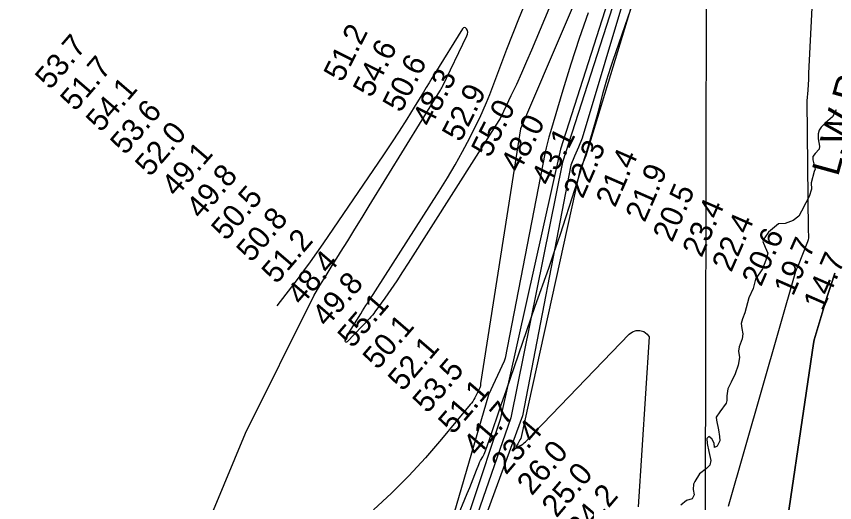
# Model space of a CAD drawing. Extents: x 3177385 to 3215275, y 903885 to 929304.
# Drawn here: x 3205666 to 3208135, y 923587 to 925053 of the extents above; entities that cross this region are included whole.
import ezdxf

# ---------------------------------------------------------------- set-up
doc = ezdxf.new("R2010")
doc.units = 0
for name, color, linetype in [('V-GRID-MAJR', 7, 'Continuous'), ('V-RIVR-EDGE', 7, 'Continuous'), ('V-RIVR-RANG', 7, 'Continuous'), ('V-SITE-VEGE', 7, 'Continuous'), ('V-TOPO-DPTH', 7, 'Continuous'), ('V-TOPO-MAJR', 7, 'Continuous'), ('V-TOPO-MINR', 7, 'Continuous'), ('V-TOPO-WATR', 7, 'Continuous'), ('V-TOPO-WATR-IDEN', 7, 'Continuous')]:
    doc.layers.add(name, color=color, linetype=linetype)

msp = doc.modelspace()

# ---------------------------------------------------------------- linework, layer by layer
at = {"layer": 'V-GRID-MAJR'}
msp.add_spline([(3207716.551, 909276.317), (3207728.893, 915337.304), (3207741.238, 921400.235), (3207753.5840000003, 927463.215), (3207753.588, 927465.113)], degree=3, dxfattribs=at)
at = {"layer": 'V-RIVR-EDGE'}
for points in [[(3208139.7783616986, 924772.0147655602), (3208128.639775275, 924750.3342287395), (3208107.3480168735, 924731.9119159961), (3208094.8455162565, 924719.0103582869), (3208088.820633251, 924710.7115235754), (3208086.0219962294, 924699.6334671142), (3208085.983165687, 924683.9298461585), (3208089.624457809, 924662.2127629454), (3208088.2148606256, 924652.5168938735), (3208076.1742312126, 924639.6141940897), (3208069.6863349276, 924630.8546302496), (3208069.2004801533, 924621.1564770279), (3208076.057739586, 924592.503331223), (3208073.7312524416, 924585.5809735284), (3208064.8723280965, 924551.8860750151), (3208065.2862321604, 924532.4863423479), (3208058.3033445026, 924510.3336556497), (3208048.0953529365, 924491.4220619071), (3208035.100145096, 924466.051123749), (3208027.2117882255, 924451.2906604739), (3208010.0882914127, 924437.4767811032), (3207986.0481472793, 924428.2987448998), (3207965.723530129, 924427.4252537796), (3207947.674006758, 924412.6899161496), (3207935.639087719, 924402.0965723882), (3207924.5164903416, 924386.8822324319), (3207918.9443419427, 924374.8872860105), (3207925.830153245, 924357.7809203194), (3207933.6362807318, 924339.2866568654), (3207928.0412908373, 924318.0542863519), (3207917.3542969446, 924292.2157666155), (3207896.953160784, 924260.39690479), (3207889.4958390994, 924233.164776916), (3207876.0296234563, 924204.1000111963), (3207864.372062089, 924159.3270562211), (3207856.936439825, 924140.8704812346), (3207852.7453367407, 924127.0246237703), (3207855.4800175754, 924112.2378927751), (3207858.6731433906, 924096.0644060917), (3207855.8642276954, 924080.8295087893), (3207847.491158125, 924056.8327634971), (3207845.6105531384, 924043.4430668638), (3207847.8742261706, 924024.9625083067), (3207844.122152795, 924001.878084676), (3207835.281501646, 923975.5731254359), (3207823.210036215, 923950.1999031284), (3207813.4616317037, 923930.363424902), (3207809.712984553, 923908.6646148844), (3207810.141735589, 923895.2692078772), (3207807.81182222, 923886.9612365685), (3207788.810004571, 923860.6814029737), (3207778.1469942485, 923844.542178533), (3207778.5871660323, 923835.7654835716), (3207784.5195409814, 923806.6527507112), (3207788.1654014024, 923786.7831523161), (3207789.054881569, 923772.9247320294), (3207781.1630984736, 923756.7786551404)], [(3207781.1630984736, 923756.7786551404), (3207772.3795510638, 923753.5672561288), (3207771.487786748, 923766.5019340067), (3207765.052425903, 923778.9884455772), (3207755.371403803, 923786.4023684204), (3207749.3522311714, 923780.4128897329), (3207750.7001563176, 923765.1677137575), (3207756.1820808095, 923740.6748350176), (3207761.6582949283, 923713.8726002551), (3207758.8516633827, 923699.5614453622), (3207748.2046421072, 923689.8884177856), (3207727.842336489, 923673.7731769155), (3207713.929096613, 923650.7138789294), (3207709.752840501, 923642.8723471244), (3207708.7891254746, 923626.7091391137), (3207711.058508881, 923610.53793658), (3207705.4863604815, 923598.5429901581), (3207687.922691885, 923593.5058057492), (3207671.2587821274, 923578.7670418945)]]:
    msp.add_lwpolyline(points, dxfattribs=at)
at = {"layer": 'V-SITE-VEGE'}
for p, q in [((3207511.924, 925051.9339999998), (3207548.749, 925159.3369999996)), ((3207467.009, 924921.8489999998), (3207511.924, 925051.9339999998)), ((3207452.474, 924878.3309999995), (3207459.677, 924900.1139999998)), ((3207459.677, 924900.1139999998), (3207467.009, 924921.8489999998)), ((3207447.502, 924862.4039999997), (3207452.474, 924878.3309999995)), ((3207436.84, 924823.6949999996), (3207443.453, 924848.3769999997)), ((3207443.453, 924848.3769999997), (3207447.502, 924862.4039999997)), ((3207427.384, 924786.5319999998), (3207436.84, 924823.6949999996)), ((3207422.549, 924767.9809999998), (3207427.384, 924786.5319999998)), ((3207417.443, 924749.5079999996), (3207422.549, 924767.9809999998)), ((3207404.494, 924704.5089999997), (3207417.443, 924749.5079999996)), ((3207391.2660000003, 924659.5899999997), (3207404.494, 924704.5089999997)), ((3207377.733, 924614.8719999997), (3207391.2660000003, 924659.5899999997)), ((3207367.448, 924581.3769999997), (3207377.733, 924614.8719999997)), ((3207351.776, 924531.2139999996), (3207367.448, 924581.3769999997)), ((3207335.792, 924481.1439999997), (3207351.776, 924531.2139999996)), ((3207324.7120000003, 924447.0719999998), (3207335.792, 924481.1439999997)), ((3207307.7770000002, 924396.0739999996), (3207324.7120000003, 924447.0719999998)), ((3207299.143, 924370.6319999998), (3207307.7770000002, 924396.0739999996)), ((3207290.381, 924345.2329999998), (3207299.143, 924370.6319999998)), ((3207272.469, 924294.2419999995), (3207290.381, 924345.2329999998)), ((3207231.823, 924179.6379999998), (3207272.469, 924294.2419999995)), ((3207218.46, 924141.3729999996), (3207231.8230000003, 924179.6379999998)), ((3207144.799, 923927.4819999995), (3207218.46, 924141.3729999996)), ((3207129.097, 923881.3789999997), (3207144.799, 923927.4819999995)), ((3207094.0870000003, 923777.5369999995), (3207129.097, 923881.3789999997)), ((3207082.231, 923742.9859999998), (3207094.0870000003, 923777.5369999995)), ((3207077.965, 923733.0689999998), (3207080.119, 923737.6279999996)), ((3207080.119, 923737.6279999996), (3207082.2310000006, 923742.9859999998)), ((3207063.987, 923707.8789999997), (3207067.082, 923713.7519999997)), ((3207067.082, 923713.7519999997), (3207073.736, 923725.2929999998)), ((3207073.736, 923725.2929999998), (3207077.965, 923733.0689999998)), ((3207054.478, 923684.5379999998), (3207061.274, 923701.8369999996)), ((3207061.274, 923701.8369999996), (3207062.572, 923704.8849999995)), ((3207062.572, 923704.8849999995), (3207063.987, 923707.8789999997)), ((3207044.515, 923658.4889999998), (3207054.478, 923684.5379999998)), ((3207034.416, 923632.4999999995), (3207044.515, 923658.4889999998)), ((3206993.573, 923533.6639999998), (3207026.972, 923614.0579999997)), ((3207026.972, 923614.0579999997), (3207034.416, 923632.4999999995))]:
    msp.add_line(p, q, dxfattribs=at)
at = {"layer": 'V-TOPO-DPTH'}
for points in [[(3207653.240670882, 925515.4458038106), (3207384.2895043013, 924633.2056067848), (3207381.249576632, 924625.449671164), (3207378.1620910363, 924617.7129696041), (3207375.0032685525, 924610.0051191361), (3207371.796888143, 924602.3165027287), (3207367.1858048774, 924591.4017248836), (3207366.351799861, 924589.1582814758), (3207365.1538092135, 924584.5492266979), (3207364.88715587, 924579.9336693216), (3207188.2057587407, 923779.8029445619), (3207185.93984457, 923775.9528322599), (3207183.6578197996, 923772.1123617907), (3207181.35162913, 923768.2863540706), (3207179.029327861, 923764.4699881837), (3207175.3816989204, 923758.5179687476), (3207174.9202412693, 923757.6656666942), (3207173.9823751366, 923754.9344067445), (3207174.0953575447, 923754.3541407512), (3207174.3448814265, 923753.9449127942), (3207174.799217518, 923753.7922418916), (3207175.3900950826, 923753.8106090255), (3207184.6550342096, 923757.9272277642), (3207189.589453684, 923760.4742127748), (3207194.278970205, 923763.370580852), (3207198.6011322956, 923766.791023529), (3207202.678391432, 923770.5608492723), (3207514.9920036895, 924095.1147608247), (3207525.338088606, 924102.2293511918), (3207536.2002454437, 924106.4086163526), (3207547.836510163, 924106.1848937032), (3207559.988846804, 924103.0258458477), (3207569.2193972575, 924095.3643480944), (3207575.4840710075, 924086.4802360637), (3207542.1747592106, 923573.8793962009)], [(3208135.906289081, 924278.7352702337), (3208123.488789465, 924242.1295700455), (3208111.767610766, 924205.2949999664), (3208100.510646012, 924168.30784996), (3208073.9305509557, 924077.9045054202), (3208071.078343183, 924067.2598589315), (3207963.9518723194, 923338.4410031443)], [(3207963.9518723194, 923338.4410031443), (3208071.078343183, 924067.2598589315), (3208073.9305509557, 924077.9045054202), (3208100.510646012, 924168.30784996), (3208111.767610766, 924205.2949999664), (3208123.488789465, 924242.1295700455), (3208135.906289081, 924278.7352702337)]]:
    msp.add_lwpolyline(points, dxfattribs=at)
at = {"layer": 'V-TOPO-MAJR'}
msp.add_lwpolyline([(3207608.383287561, 925592.0546394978), (3207307.964278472, 924653.1200324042), (3207126.188526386, 923837.3023589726), (3206791.908231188, 922832.5988426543), (3206780.3707479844, 922814.9014079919), (3206768.9120942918, 922797.1534489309), (3206757.5716848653, 922779.3297032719), (3206746.310104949, 922761.455433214), (3206319.994993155, 921965.1126580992), (3206312.351864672, 921953.4174174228), (3206304.6116688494, 921941.7876642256), (3206296.725872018, 921930.2561422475), (3206288.7430078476, 921918.790107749), (3206018.611908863, 921535.9477333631), (3205965.133537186, 921460.9865939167), (3205911.139801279, 921386.4026448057), (3205856.3730190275, 921312.3844811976), (3205801.090872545, 921238.7435079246), (3205705.5612168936, 921112.858458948), (3205697.5726261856, 921102.510985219), (3205689.4712381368, 921092.2541355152), (3205681.200654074, 921082.133221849), (3205672.817272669, 921072.1029322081), (3205142.6349545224, 920448.3661681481)], dxfattribs=at)
at = {"layer": 'V-TOPO-MINR'}
for points in [[(3207511.0828809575, 925645.1434864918), (3207220.9200522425, 924951.9556157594), (3207205.9937538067, 924917.040851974), (3207190.7182282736, 924882.2827278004), (3207174.918862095, 924847.7595630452), (3207158.77026882, 924813.3930379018), (3207128.881089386, 924751.014407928), (3207127.361773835, 924747.9842886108), (3207125.77166518, 924744.9934508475), (3207124.07536687, 924742.0615354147), (3207122.308275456, 924739.168901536), (3206848.993306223, 924309.292023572), (3206831.6951033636, 924282.5589509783), (3206814.1157657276, 924256.0153157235), (3206796.114725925, 924229.7558364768), (3206777.832551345, 924203.6857945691), (3206748.4467250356, 924162.486097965), (3206744.53881368, 924157.2470349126), (3206740.4879382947, 924152.1260995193), (3206736.2226168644, 924147.182355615), (3206731.8143314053, 924142.3567393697), (3206664.3615259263, 924071.6076213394), (3206662.328408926, 924070.8389667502), (3206660.6470175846, 924070.8671177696), (3206659.493214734, 924072.0904772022), (3206658.691137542, 924074.1106422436), (3206659.3382552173, 924078.5634032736), (3206660.4014525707, 924082.8804134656), (3206662.0887694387, 924086.9937974), (3206664.1921659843, 924090.9714304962), (3206705.340625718, 924156.4724292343), (3206710.619792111, 924164.850458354), (3206715.9142060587, 924173.2188115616), (3206721.231491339, 924181.5726509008), (3206726.564024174, 924189.9168143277), (3206942.467914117, 924526.7396170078), (3206966.8587854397, 924566.0775991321), (3206990.446839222, 924605.8752819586), (3207012.8306666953, 924646.3625158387), (3207034.4116766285, 924687.3094504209), (3207053.1519577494, 924724.1978545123), (3207064.376886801, 924747.2149679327), (3207075.092972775, 924770.4567104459), (3207085.045794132, 924794.0353965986), (3207094.48977241, 924817.8387118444), (3207146.065105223, 924954.2826881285), (3207181.965723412, 925046.0323140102), (3207219.2666637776, 925137.1899226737)], [(3207635.3231096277, 925611.045468), (3207313.876694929, 924614.0977492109), (3207158.238245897, 923842.4596893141), (3206796.80934288, 922802.9774738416), (3206790.7031409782, 922793.8100301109), (3206784.637863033, 922784.6157847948), (3206778.633971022, 922775.381337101), (3206772.6710029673, 922766.1200878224), (3206346.2379665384, 921970.0734424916), (3206333.3272906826, 921950.0747477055), (3206320.2562596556, 921930.1828219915), (3206306.9446958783, 921910.4510498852), (3206293.4727769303, 921890.8260468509), (3206187.9054758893, 921739.0258802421), (3206121.1516082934, 921643.8513091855), (3206053.8938276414, 921549.0372329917), (3205985.8801774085, 921454.7638990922), (3205917.3626141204, 921360.8510600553), (3205738.097626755, 921117.1951537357), (3205723.099754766, 921097.0656156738), (3205707.941739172, 921077.0589373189), (3205692.5435081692, 921057.2365485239), (3205676.9851335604, 921037.5370194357), (3205556.6705676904, 920887.073214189)], [(3207653.240670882, 925515.4458038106), (3207384.2895043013, 924633.2056067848), (3207381.249576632, 924625.449671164), (3207378.1620910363, 924617.7129696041), (3207375.0032685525, 924610.0051191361), (3207371.796888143, 924602.3165027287), (3207367.1858048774, 924591.4017248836), (3207366.351799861, 924589.1582814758), (3207365.1538092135, 924584.5492266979), (3207364.88715587, 924579.9336693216), (3207188.2057587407, 923779.8029445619), (3207185.93984457, 923775.9528322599), (3207183.6578197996, 923772.1123617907), (3207181.35162913, 923768.2863540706), (3207179.029327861, 923764.4699881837), (3207175.3816989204, 923758.5179687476), (3207174.9202412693, 923757.6656666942), (3207173.9823751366, 923754.9344067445), (3207174.0953575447, 923754.3541407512), (3207174.3448814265, 923753.9449127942), (3207174.799217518, 923753.7922418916), (3207175.3900950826, 923753.8106090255), (3207184.6550342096, 923757.9272277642), (3207189.589453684, 923760.4742127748), (3207194.278970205, 923763.370580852), (3207198.6011322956, 923766.791023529), (3207202.678391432, 923770.5608492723), (3207514.9920036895, 924095.1147608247), (3207525.338088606, 924102.2293511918), (3207536.2002454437, 924106.4086163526), (3207547.836510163, 924106.1848937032), (3207559.988846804, 924103.0258458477), (3207569.2193972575, 924095.3643480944), (3207575.4840710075, 924086.4802360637), (3207542.1747592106, 923573.8793962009)], [(3207494.7527871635, 925434.4186709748), (3207205.9323493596, 924756.0308829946), (3207196.703860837, 924734.9441386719), (3207187.1964570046, 924713.9873169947), (3207066.9881071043, 923946.3815490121), (3207067.125688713, 923943.6265383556), (3207066.9118390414, 923940.886771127), (3207066.4563462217, 923938.2053354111), (3207065.63838868, 923935.6113969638), (3207064.578787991, 923933.075790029), (3207049.479602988, 923902.9717268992), (3207046.5315153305, 923897.5659720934), (3207043.348315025, 923892.3139883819), (3207039.8124457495, 923887.2926613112), (3207036.0414638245, 923882.4251053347), (3206949.199777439, 923777.9540911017), (3206900.6560136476, 923722.0980798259), (3206850.5543116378, 923667.7426459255), (3206798.1157023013, 923615.6380780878), (3206744.119154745, 923565.0340876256)], [(3207581.7310015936, 925382.2674448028), (3207373.301063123, 924686.1675469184), (3207362.1660746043, 924658.7762062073), (3207350.8679173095, 924631.4531953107), (3207339.3250068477, 924604.2326791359), (3207193.61018352, 923848.4613382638), (3206800.6970645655, 922778.1263317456)], [(3208080.737588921, 925355.9922997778), (3208056.7806080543, 924882.3924824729), (3208055.9432606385, 924863.6717041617), (3208054.130019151, 924830.993199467), (3208051.850173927, 924798.3523204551), (3208054.9919706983, 924408.7941716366), (3208055.841037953, 924402.9505943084), (3208056.2591910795, 924397.0604789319), (3208056.3900681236, 924391.1393381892), (3208055.976681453, 924385.2602626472), (3208055.140571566, 924379.4662563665), (3208053.6703768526, 924373.799853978), (3208051.777458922, 924368.2185208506), (3208025.316880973, 924302.4468978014), (3208023.4255185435, 924297.8862048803), (3208021.470251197, 924293.3538899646), (3208019.419126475, 924288.8641420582), (3208017.3040968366, 924284.4027721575), (3207814.45855335, 923575.6142453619)], [(3207391.5906741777, 925064.5266455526), (3207364.555130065, 924987.0433153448), (3207339.228868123, 924908.9845710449), (3207315.042127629, 924830.5422173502), (3207277.9545653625, 924705.3911303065), (3207273.315238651, 924689.1972556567), (3207268.8731420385, 924672.9513732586), (3207264.7268905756, 924656.6274792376), (3207260.777869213, 924640.2515774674), (3207260.565720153, 924639.335390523), (3207141.5579170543, 924022.3921099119), (3207138.3609940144, 924014.0204619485), (3207091.163598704, 923912.2625873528), (3206785.9628596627, 922866.8206377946)], [(3206164.3129722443, 923332.1006931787), (3206357.547133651, 923796.8582803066), (3206563.525016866, 924211.0132562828), (3206582.196018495, 924241.4497504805), (3206600.920483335, 924271.8532210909), (3206619.7251429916, 924302.2071563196), (3206638.583265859, 924332.528067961), (3206644.3765480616, 924341.8154029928), (3206666.1444688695, 924376.7719236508), (3206687.8764682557, 924411.7507236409), (3206709.554585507, 924446.7629426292), (3206731.1967813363, 924481.7974409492), (3206944.3101489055, 924827.3812005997), (3206946.3940247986, 924830.8809732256), (3206948.40394909, 924834.4212250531), (3206950.302945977, 924838.0221956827), (3206952.127991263, 924841.663645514), (3207025.796202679, 924994.5357011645), (3207027.4562126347, 924999.9541933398), (3207028.0561970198, 925005.3340485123), (3207027.0661430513, 925010.6559481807), (3207025.016063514, 925015.9392108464), (3207021.954344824, 925018.453993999), (3207018.8702030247, 925019.5599614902), (3207015.7524265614, 925018.5527054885), (3207012.6122269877, 925016.1366338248), (3206929.137318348, 924881.1257822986), (3206920.4262319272, 924867.0169343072), (3206911.7269034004, 924852.9008503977), (3206903.0452117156, 924838.7739126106), (3206894.3752779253, 924824.639738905), (3206866.9962466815, 924779.9424276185), (3206844.382650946, 924743.624203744), (3206821.418609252, 924707.532577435), (3206797.9288986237, 924671.7808474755), (3206774.088742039, 924636.2557150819), (3206590.690851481, 924367.2428077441), (3206571.827224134, 924340.0628426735), (3206552.66565181, 924313.0983647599), (3206533.05716202, 924286.4571175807), (3206513.150727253, 924260.0313575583), (3206451.847333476, 924180.0476597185)]]:
    msp.add_lwpolyline(points, dxfattribs=at)
at = {"layer": 'V-TOPO-WATR'}
msp.add_lwpolyline([(3208135.906289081, 924278.7352702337), (3208123.488789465, 924242.1295700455), (3208111.767610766, 924205.2949999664), (3208100.510646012, 924168.30784996), (3208073.9305509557, 924077.9045054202), (3208071.078343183, 924067.2598589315), (3207963.9518723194, 923338.4410031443)], dxfattribs=at)

# ---------------------------------------------------------------- texts
at = {"layer": 'V-RIVR-RANG'}
for s, height, rotation, p in [('51.2', 67.00000000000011, 63.09832571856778, (3206649.596324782, 924852.0420646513)), ('53.7', 67.00000000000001, 49.24832571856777, (3205767.8540636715, 924829.6965107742)), ('54.6', 67.00000000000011, 63.09832571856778, (3206738.0528755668, 924805.3744235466)), ('51.7', 67.00000000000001, 49.24832571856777, (3205843.7670636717, 924764.6015107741)), ('50.6', 67.00000000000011, 63.09832571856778, (3206827.3448755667, 924760.3524235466)), ('48.3', 67.00000000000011, 63.09832571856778, (3206917.472324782, 924716.9780646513)), ('54.1', 67.00000000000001, 49.24832571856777, (3205921.2287781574, 924701.3059366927)), ('52.9', 67.00000000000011, 63.09832571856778, (3207006.644974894, 924671.7208302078)), ('53.6', 67.00000000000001, 49.24832571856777, (3205994.3857301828, 924633.0137350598)), ('55.0', 67.00000000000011, 63.09832571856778, (3207094.743476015, 924624.3474857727)), ('48.0', 67.00000000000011, 63.09832571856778, (3207184.035476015, 924579.3254857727)), ('52.0', 67.00000000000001, 49.24832571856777, (3206069.609968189, 924567.1204346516)), ('43.1', 67.00000000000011, 63.09832571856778, (3207275.7144737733, 924539.0091746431)), ('22.3', 67, 66.3736111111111, (3207375.4309423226, 924501.0979891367)), ('49.1', 67.00000000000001, 49.24832571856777, (3206148.965778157, 924506.0219366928)), ('21.4', 67, 66.3736111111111, (3207472.863059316, 924474.6856142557)), ('49.8', 67.00000000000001, 49.24832571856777, (3206223.3290636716, 924439.1295107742)), ('21.9', 67, 66.3736111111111, (3207562.155002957, 924429.6634854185)), ('50.5', 67.00000000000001, 49.24832571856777, (3206299.2410636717, 924374.0345107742)), ('20.5', 67, 66.3736111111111, (3207644.7870461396, 924369.417564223)), ('23.4', 67, 66.3736111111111, (3207733.7617687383, 924323.6702557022)), ('50.8', 67.00000000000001, 49.24832571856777, (3206375.154063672, 924308.9405107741)), ('22.4', 67, 66.3736111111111, (3207823.265186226, 924279.1325643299)), ('51.2', 67.00000000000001, 49.24832571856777, (3206451.066063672, 924243.8455107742)), ('20.6', 67, 66.3736111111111, (3207913.297065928, 924235.8019582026)), ('19.7', 67, 66.3736111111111, (3208009.7777955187, 924207.214674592)), ('48.4', 67.00000000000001, 49.24832571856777, (3206526.9790636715, 924178.7505107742)), ('14.7', 67, 66.3736111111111, (3208099.0697176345, 924162.1924965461)), ('49.8', 67.00000000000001, 49.24832571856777, (3206602.8910636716, 924113.6565107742)), ('55.1', 67.00000000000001, 49.24832571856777, (3206680.3537781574, 924050.3599366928)), ('50.1', 67.00000000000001, 49.24832571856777, (3206756.2657781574, 923985.2659366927)), ('52.1', 67.00000000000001, 49.24832571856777, (3206832.178778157, 923920.1709366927)), ('53.5', 67.00000000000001, 49.24832571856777, (3206906.5410636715, 923853.2785107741)), ('51.1', 67.00000000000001, 49.24832571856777, (3206984.002778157, 923789.9819366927)), ('41.7', 67.00000000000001, 49.24832571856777, (3207058.3660636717, 923723.0895107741)), ('23.4', 67, 49.53027777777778, (3207144.0739065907, 923668.57565311)), ('26.0', 67, 49.53027777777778, (3207221.699070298, 923605.488485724)), ('25.0', 67, 49.53027777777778, (3207296.2413307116, 923538.7880095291)), ('24.2', 67, 49.53027777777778, (3207372.325931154, 923473.8951429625))]:
    msp.add_text(s, height=height, rotation=rotation, dxfattribs=at).set_placement(p)
at = {"layer": 'V-TOPO-WATR-IDEN'}
msp.add_text('L.W.R.P.', height=83, rotation=74.64221240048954, dxfattribs=at).set_placement((3208145.4706427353, 924568.120174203))

doc.saveas('drawing.dxf')
